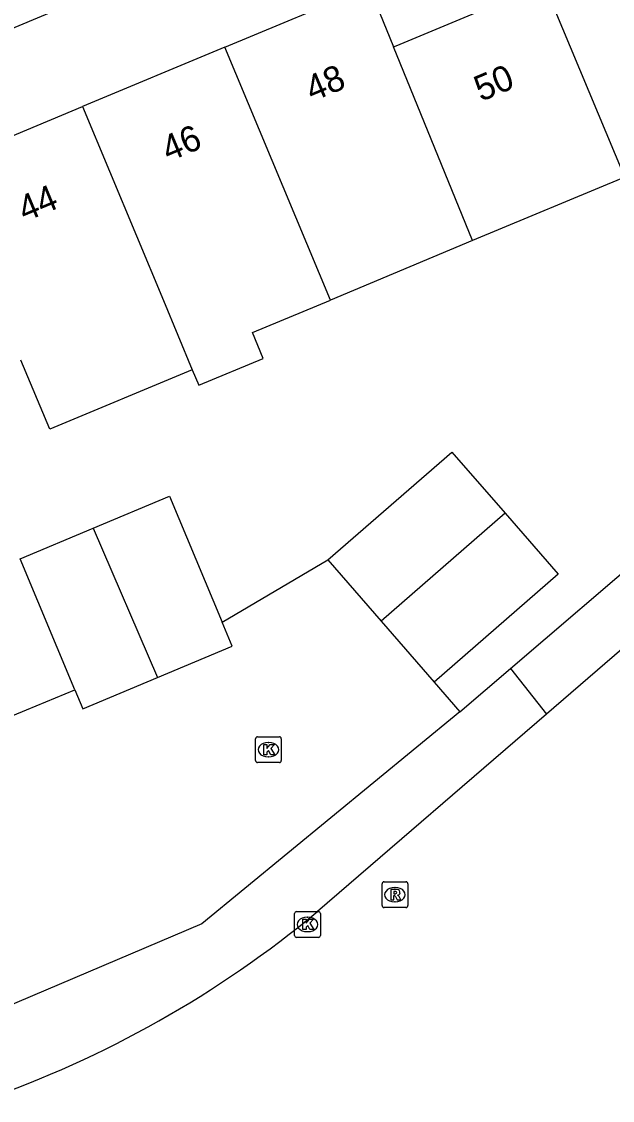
# Model space of a CAD drawing. Extents: x 157767 to 159171, y 387842 to 389425.
# Drawn here: x 158928.68 to 158951.65, y 388069.66 to 388111.58 of the extents above; entities that cross this region are included whole.
import ezdxf

# ---------------------------------------------------------------- set-up
doc = ezdxf.new("R2010")
doc.units = 0
for name, color, linetype in [('IMGEO_Berm_groen', 7, 'Continuous'), ('IMGEO_Fietspad_gesloten', 7, 'Continuous'), ('IMGEO_Kolk', 7, 'Continuous'), ('IMGEO_Pand', 7, 'Continuous'), ('IMGEO_Pand_nummerreeks', 7, 'Continuous'), ('IMGEO_Rijbaan_lokaal_open', 7, 'Continuous'), ('IMGEO_Rioolput', 7, 'Continuous'), ('IMGEO_Voetpad_open', 7, 'Continuous')]:
    doc.layers.add(name, color=color, linetype=linetype)

msp = doc.modelspace()

# ---------------------------------------------------------------- linework, layer by layer
at = {"layer": 'IMGEO_Berm_groen'}
for points in [[(158947.681, 388086.442), (158953.168, 388091.127)], [(158945.715, 388084.764), (158947.681, 388086.442)], [(158947.681, 388086.442), (158949.084, 388084.668)]]:
    msp.add_lwpolyline(points, dxfattribs=at)
at = {"layer": 'IMGEO_Fietspad_gesloten'}
for points in [[(158954.656, 388089.471), (158949.084, 388084.668)], [(158949.084, 388084.668), (158940.189, 388077)]]:
    msp.add_lwpolyline(points, dxfattribs=at)
msp.add_arc((158913.398, 388109.288), 41.955, 289.1829, 309.6843, dxfattribs=at)
at = {"layer": 'IMGEO_Kolk'}
for p, q in [((158937.85, 388083.789), (158938.702, 388083.789)), ((158937.775, 388082.863), (158937.775, 388083.715)), ((158938.263, 388083.569), (158938.288, 388083.569)), ((158938.776, 388083.715), (158938.776, 388082.863)), ((158938.286, 388083.009), (158938.261, 388083.009)), ((158938.702, 388082.789), (158937.85, 388082.789)), ((158939.296, 388076.072), (158939.296, 388076.924)), ((158939.371, 388076.998), (158940.223, 388076.998)), ((158939.784, 388076.778), (158939.809, 388076.778)), ((158940.297, 388076.924), (158940.297, 388076.072)), ((158940.223, 388075.998), (158939.371, 388075.998)), ((158939.807, 388076.218), (158939.782, 388076.218))]:
    msp.add_line(p, q, dxfattribs=at)
for points in [[(158937.85, 388083.789), (158938.702, 388083.789)], [(158937.775, 388082.863), (158937.775, 388083.715)], [(158938.096, 388083.489), (158938.219, 388083.489), (158938.219, 388083.338), (158938.349, 388083.489), (158938.513, 388083.489), (158938.367, 388083.338), (158938.52, 388083.089), (158938.368, 388083.089), (158938.283, 388083.253), (158938.219, 388083.186), (158938.219, 388083.089), (158938.096, 388083.089), (158938.096, 388083.489)], [(158938.776, 388083.715), (158938.776, 388082.863)], [(158938.702, 388082.789), (158937.85, 388082.789)], [(158939.296, 388076.072), (158939.296, 388076.924)], [(158939.371, 388076.998), (158940.223, 388076.998)], [(158939.617, 388076.698), (158939.74, 388076.698), (158939.74, 388076.547), (158939.87, 388076.698), (158940.034, 388076.698), (158939.888, 388076.547), (158940.041, 388076.298), (158939.889, 388076.298), (158939.804, 388076.462), (158939.74, 388076.395), (158939.74, 388076.298), (158939.617, 388076.298), (158939.617, 388076.698)], [(158940.297, 388076.924), (158940.297, 388076.072)], [(158940.223, 388075.998), (158939.371, 388075.998)]]:
    msp.add_lwpolyline(points, dxfattribs=at)
for centre, start, end in [((158937.852, 388083.713), 91.552, 178.448), ((158937.852, 388083.713), 91.552, 178.448), ((158938.7, 388083.713), 1.552, 88.448), ((158938.7, 388083.713), 1.552, 88.448), ((158937.852, 388082.865), 181.552, 268.448), ((158937.852, 388082.865), 181.552, 268.448), ((158938.7, 388082.865), 271.552, 358.448), ((158938.7, 388082.865), 271.552, 358.448), ((158939.373, 388076.922), 91.552, 178.448), ((158939.373, 388076.922), 91.552, 178.448), ((158940.221, 388076.922), 1.552, 88.448), ((158940.221, 388076.922), 1.552, 88.448), ((158939.373, 388076.074), 181.552, 268.448), ((158939.373, 388076.074), 181.552, 268.448), ((158940.221, 388076.074), 271.552, 358.448), ((158940.221, 388076.074), 271.552, 358.448)]:
    msp.add_arc(centre, 0.0765, start, end, dxfattribs=at)
for centre, major_axis, ratio, start_param, end_param in [((158938.262, 388083.289), (-0.387, 0.002), 0.722429, 4.712389, 7.853982), ((158938.287, 388083.289), (-0.39, 0.002), 0.717154, 1.570796, 4.712389), ((158939.783, 388076.498), (-0.387, 0.002), 0.722429, 4.712389, 7.853982), ((158939.808, 388076.498), (-0.39, 0.002), 0.717154, 1.570796, 4.712389)]:
    msp.add_ellipse(centre, major_axis=major_axis, ratio=ratio, start_param=start_param, end_param=end_param, dxfattribs=at)
at = {"layer": 'IMGEO_Pand'}
for points in [[(158936.583, 388110.586), (158942.192, 388112.929), (158943.144, 388110.592)], [(158943.144, 388110.592), (158943.239, 388110.632), (158948.995, 388113.036)], [(158952.127, 388105.536), (158948.995, 388113.036)], [(158936.583, 388110.586), (158931.046, 388108.273)], [(158940.687, 388100.758), (158936.583, 388110.586)], [(158946.212, 388103.065), (158943.144, 388110.592)], [(158925.51, 388105.961), (158931.046, 388108.273)], [(158931.046, 388108.273), (158934.193, 388100.736), (158935.316, 388098.046)], [(158952.127, 388105.536), (158946.212, 388103.065)], [(158946.212, 388103.065), (158940.687, 388100.758)], [(158935.316, 388098.046), (158935.567, 388097.444), (158938.072, 388098.49), (158937.654, 388099.491), (158940.687, 388100.758)], [(158935.316, 388098.046), (158929.78, 388095.735), (158928.657, 388098.424)], [(158940.588, 388090.659), (158945.41, 388094.852), (158947.476, 388092.476)], [(158931.467, 388091.894), (158934.437, 388093.134), (158936.478, 388088.248)], [(158947.476, 388092.476), (158942.654, 388088.284)], [(158947.476, 388092.476), (158949.541, 388090.102), (158944.719, 388085.909)], [(158930.751, 388085.613), (158928.624, 388090.706), (158931.467, 388091.894)], [(158931.467, 388091.894), (158933.964, 388086.092)], [(158940.588, 388090.659), (158942.654, 388088.284)], [(158933.964, 388086.092), (158936.871, 388087.306), (158936.478, 388088.248)], [(158942.654, 388088.284), (158944.719, 388085.909)], [(158930.751, 388085.613), (158931.058, 388084.878), (158933.964, 388086.092)]]:
    msp.add_lwpolyline(points, dxfattribs=at)
at = {"layer": 'IMGEO_Rijbaan_lokaal_open'}
for points in [[(158936.478, 388088.248), (158940.588, 388090.659)], [(158944.719, 388085.909), (158945.715, 388084.764)], [(158925.476, 388083.439), (158930.751, 388085.613)], [(158945.715, 388084.764), (158935.684, 388076.528), (158920.781, 388070.185)]]:
    msp.add_lwpolyline(points, dxfattribs=at)
at = {"layer": 'IMGEO_Rioolput'}
for p, q in [((158942.694, 388077.229), (158942.694, 388078.081)), ((158942.769, 388078.155), (158943.621, 388078.155)), ((158943.182, 388077.935), (158943.207, 388077.935)), ((158943.695, 388078.081), (158943.695, 388077.229)), ((158943.621, 388077.155), (158942.769, 388077.155)), ((158943.205, 388077.375), (158943.18, 388077.375))]:
    msp.add_line(p, q, dxfattribs=at)
for points in [[(158942.694, 388077.229), (158942.694, 388078.081)], [(158942.769, 388078.155), (158943.621, 388078.155)], [(158943.695, 388078.081), (158943.695, 388077.229)], [(158943.283, 388077.853), (158943.031, 388077.855), (158943.031, 388077.455)], [(158943.031, 388077.455), (158943.155, 388077.455), (158943.155, 388077.617), (158943.166, 388077.617)], [(158943.209, 388077.774), (158943.155, 388077.774), (158943.155, 388077.693)], [(158943.155, 388077.693), (158943.207, 388077.693)], [(158943.213, 388077.588), (158943.284, 388077.455), (158943.424, 388077.455), (158943.359, 388077.581)], [(158943.621, 388077.155), (158942.769, 388077.155)]]:
    msp.add_lwpolyline(points, dxfattribs=at)
for centre, radius, start, end in [((158942.771, 388078.079), 0.0765, 91.552, 178.448), ((158942.771, 388078.079), 0.0765, 91.552, 178.448), ((158943.619, 388078.079), 0.0765, 1.552, 88.448), ((158943.619, 388078.079), 0.0765, 1.552, 88.448), ((158943.165, 388077.564), 0.0533, 26.0293, 88.6989), ((158943.191, 388077.882), 0.19, 274.7715, 282.9687), ((158943.215, 388077.678), 0.0964, 77.0061, 93.1865), ((158943.229, 388077.735), 0.0378, 276.6634, 79.6772), ((158943.282, 388077.743), 0.109, 350.3612, 89.416), ((158943.28, 388077.743), 0.112, 277.5842, 350.9817), ((158943.264, 388077.528), 0.108, 29.5134, 73.7905), ((158942.771, 388077.231), 0.0765, 181.552, 268.448), ((158942.771, 388077.231), 0.0765, 181.552, 268.448), ((158943.619, 388077.231), 0.0765, 271.552, 358.448), ((158943.619, 388077.231), 0.0765, 271.552, 358.448)]:
    msp.add_arc(centre, radius, start, end, dxfattribs=at)
for centre, major_axis, ratio, start_param, end_param in [((158943.181, 388077.655), (-0.387, 0.002), 0.722429, 4.712389, 7.853982), ((158943.206, 388077.655), (-0.39, 0.002), 0.717154, 1.570796, 4.712389)]:
    msp.add_ellipse(centre, major_axis=major_axis, ratio=ratio, start_param=start_param, end_param=end_param, dxfattribs=at)
at = {"layer": 'IMGEO_Voetpad_open'}
msp.add_lwpolyline([(158964.82, 388126.534), (158906.391, 388102.157)], dxfattribs=at)

# ---------------------------------------------------------------- texts
at = {"layer": 'IMGEO_Pand_nummerreeks'}
for s, rotation, p in [('48', 22.6662, (158939.979, 388108.449)), ('50', 22.6719, (158946.536, 388108.453)), ('46', 22.6662, (158934.391, 388106.115)), ('44', 22.6662, (158928.806, 388103.782))]:
    msp.add_text(s, height=1, rotation=rotation, dxfattribs=at).set_placement(p)

doc.saveas('drawing.dxf')
